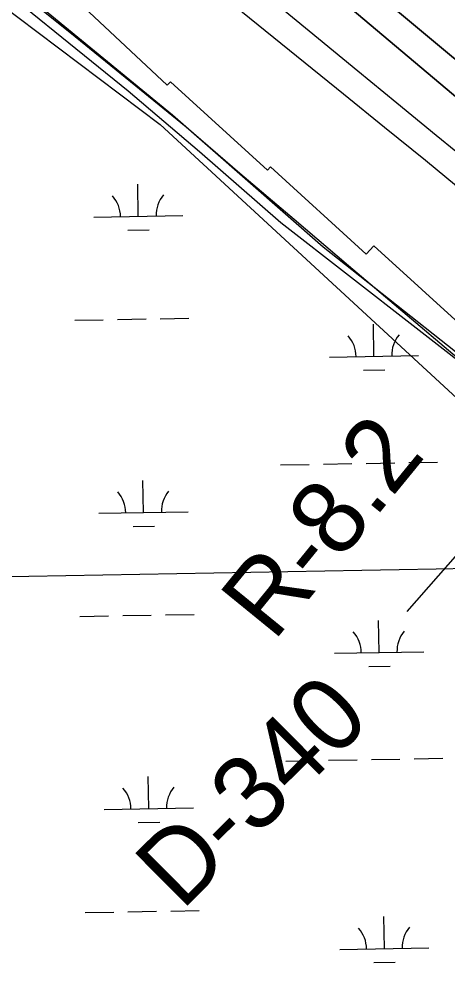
# Model space of a CAD drawing. Extents: x 3903937 to 3942190, y 260677 to 286651.
# Drawn here: x 3921438 to 3921918, y 277906 to 278994 of the extents above; entities that cross this region are included whole.
import ezdxf

# ---------------------------------------------------------------- set-up
doc = ezdxf.new("R2010")
doc.units = 0
for name, color, linetype in [('V-GRID-MAJR', 7, 'Continuous'), ('V-RIVR-EDGE', 7, 'Continuous'), ('V-RIVR-RANG', 7, 'Continuous'), ('V-RIVR-RANG-IDEN', 7, 'Continuous'), ('V-RRAP-FSHR', 7, 'Continuous'), ('V-RRAP-RVMT', 7, 'Continuous'), ('V-SITE-VEGE', 7, 'Continuous'), ('V-TOPO-DPTH', 7, 'Continuous'), ('V-TOPO-MINR', 7, 'Continuous'), ('V-WETL-SWMP', 7, 'Continuous')]:
    doc.layers.add(name, color=color, linetype=linetype)

msp = doc.modelspace()

# ---------------------------------------------------------------- linework, layer by layer
at = {"layer": 'V-GRID-MAJR'}
msp.add_spline([(3907996.24, 278136.142), (3913310.651, 278227.748), (3918625.049, 278320.127), (3923939.434, 278413.279), (3929253.805, 278507.203), (3934568.162, 278601.901), (3939882.505, 278697.37200000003), (3939882.506, 278697.37200000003)], degree=3, dxfattribs=at)
at = {"layer": 'V-RIVR-EDGE'}
for points in [[(3921377.285759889, 279062.1713241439), (3921559.9023781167, 278914.18732812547), (3921639.6665242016, 278845.9679926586), (3921730.9754809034, 278766.2038465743)], [(3921730.975480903, 278766.19752411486), (3921958.723108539, 278588.8335743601), (3922123.499041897, 278453.4444316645), (3922159.1830019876, 278418.80999981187), (3922225.3032809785, 278369.48217262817), (3922356.494310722, 278268.7274617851), (3922481.3881710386, 278180.567089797), (3922517.0721311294, 278154.3288838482), (3922573.7466559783, 278099.7534154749), (3922703.888157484, 277985.35483753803), (3922750.0673999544, 277938.1260668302)]]:
    msp.add_lwpolyline(points, dxfattribs=at)
at = {"layer": 'V-RIVR-RANG'}
msp.add_line((3921872.712000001, 278329.24669999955), (3922544.0564000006, 279097.16379999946), dxfattribs=at)
at = {"layer": 'V-RRAP-FSHR'}
msp.add_lwpolyline([(3922795.996792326, 277905.824510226), (3922734.839416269, 277957.39929427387), (3922673.8335922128, 278009.1502063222), (3922612.827768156, 278060.90111837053), (3922551.819896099, 278112.6520304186), (3922490.812024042, 278164.4029424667), (3922428.9419439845, 278215.8507505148), (3922365.5235759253, 278263.8497265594), (3922302.1031598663, 278312.6126066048), (3922238.684791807, 278361.3775346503), (3922175.264375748, 278410.1424626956), (3922113.10143169, 278460.47615874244), (3922051.667575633, 278511.71711879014), (3921990.2316715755, 278562.96012683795), (3921928.7957675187, 278614.2010868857), (3921867.638391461, 278665.77177493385), (3921806.7533994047, 278717.66399898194), (3921745.8663593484, 278769.55827103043), (3921684.979319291, 278821.4504950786), (3921624.940151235, 278873.34476712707), (3921562.416759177, 278924.2846711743), (3921500.2599591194, 278974.6470392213), (3921438.1011110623, 279025.1097592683)], dxfattribs=at)
at = {"layer": 'V-RRAP-RVMT'}
for p, q in [((3921603.527000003, 278920.5280000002), (3921496.191000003, 279021.10900000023)), ((3921607.2640000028, 278924.4140000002), (3921603.527000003, 278920.5280000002)), ((3921716.035000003, 278825.01900000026), (3921607.2640000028, 278924.4140000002)), ((3921719.537000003, 278828.84800000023), (3921716.035000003, 278825.01900000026)), ((3921826.773000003, 278730.72200000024), (3921719.537000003, 278828.84800000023)), ((3921835.337000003, 278740.17100000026), (3921826.773000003, 278730.72200000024)), ((3921943.524000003, 278641.1320000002), (3921835.337000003, 278740.17100000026))]:
    msp.add_line(p, q, dxfattribs=at)
at = {"layer": 'V-SITE-VEGE'}
for p, q in [((3920932.4250000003, 279376.059), (3921595.676, 278876.42100000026)), ((3921595.676, 278876.42100000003), (3922625.667, 277923.982))]:
    msp.add_line(p, q, dxfattribs=at)
at = {"layer": 'V-TOPO-DPTH'}
for points in [[(3921571.955055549, 279245.6031430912), (3922084.9166810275, 278817.5522974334), (3922087.0999928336, 278815.75044706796), (3922087.5913245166, 278815.3476563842), (3922087.836004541, 278815.1450585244), (3922671.765710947, 278329.5761369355), (3922682.879480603, 278320.2290344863), (3922693.9226330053, 278310.80015338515), (3922704.859859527, 278301.24860430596), (3922715.726468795, 278291.6152765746), (3923093.691569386, 277952.7605051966)], [(3923093.691569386, 277952.7605051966), (3922715.726468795, 278291.6152765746), (3922704.859859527, 278301.24860430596), (3922693.9226330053, 278310.80015338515), (3922682.879480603, 278320.2290344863), (3922671.765710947, 278329.5761369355), (3922087.836004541, 278815.1450585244), (3922087.5913245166, 278815.3476563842), (3922087.0999928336, 278815.75044706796), (3922084.9166810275, 278817.5522974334), (3921571.955055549, 279245.6031430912)], [(3921533.600130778, 279170.4412526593), (3921773.249399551, 278972.97351606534), (3921817.200432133, 278936.7800485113), (3921861.1655726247, 278900.6037365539), (3921905.151874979, 278864.45315799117), (3921949.1522852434, 278828.31973502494), (3921976.9904724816, 278805.4724693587), (3922007.0927671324, 278780.78825058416), (3922037.2089245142, 278756.1209713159), (3922067.3458759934, 278731.47910130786), (3922097.4966902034, 278706.8541708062), (3922143.7575456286, 278669.1042737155), (3922196.8640240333, 278625.3965487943), (3922249.7236617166, 278581.3948042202), (3922302.2130383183, 278536.95203016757), (3922354.4555741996, 278492.2152364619), (3922607.0842933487, 278274.04218750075), (3922623.741550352, 278259.54477103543), (3922640.3238391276, 278244.9627597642), (3922656.7936755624, 278230.25385628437), (3922673.188543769, 278215.46035799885), (3922735.8974388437, 278158.43826611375), (3922783.766672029, 278115.2694187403)], [(3922754.6683325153, 278225.90366585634), (3922686.2461403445, 278289.21949854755), (3922683.407526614, 278291.8047379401), (3922680.5421155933, 278294.3594361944), (3922677.6365086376, 278296.8683227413), (3922674.7041043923, 278299.3466681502), (3922600.2855992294, 278361.2360105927), (3922560.0270119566, 278394.5173433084), (3922519.639340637, 278427.6403357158), (3922479.0580432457, 278460.52581765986), (3922438.3476618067, 278493.2529592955), (3922091.2776937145, 278770.5909716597), (3922078.5291010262, 278780.8615801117), (3922065.8356400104, 278791.1993356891), (3922053.2248765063, 278801.637811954), (3922040.6692446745, 278812.1434353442), (3921685.6570144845, 279111.60188164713)], [(3922754.6683325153, 278225.90366585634), (3922686.2461403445, 278289.21949854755), (3922683.407526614, 278291.8047379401), (3922680.5421155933, 278294.3594361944), (3922677.6365086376, 278296.8683227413), (3922674.7041043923, 278299.3466681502), (3922600.2855992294, 278361.2360105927), (3922560.0270119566, 278394.5173433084), (3922519.639340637, 278427.6403357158), (3922479.0580432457, 278460.52581765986), (3922438.3476618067, 278493.2529592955), (3922091.2776937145, 278770.5909716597), (3922078.5291010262, 278780.8615801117), (3922065.8356400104, 278791.1993356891), (3922053.2248765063, 278801.637811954), (3922040.6692446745, 278812.1434353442), (3921685.6570144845, 279111.60188164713)]]:
    msp.add_lwpolyline(points, dxfattribs=at)
at = {"layer": 'V-TOPO-MINR'}
for points in [[(3921571.955055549, 279245.6031430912), (3922084.9166810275, 278817.5522974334), (3922087.0999928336, 278815.75044706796), (3922087.5913245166, 278815.3476563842), (3922087.836004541, 278815.1450585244), (3922671.765710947, 278329.5761369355), (3922682.879480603, 278320.2290344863), (3922693.9226330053, 278310.80015338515), (3922704.859859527, 278301.24860430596), (3922715.726468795, 278291.6152765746), (3923093.691569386, 277952.7605051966)], [(3921486.8368821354, 279165.7530382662), (3921801.2274144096, 278910.8659358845), (3921847.163732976, 278873.5416816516), (3921893.0462529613, 278836.1515546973), (3921938.848075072, 278798.6626186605)], [(3921533.600130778, 279170.4412526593), (3921773.249399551, 278972.97351606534), (3921817.200432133, 278936.7800485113), (3921861.1655726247, 278900.6037365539), (3921905.151874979, 278864.45315799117), (3921949.1522852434, 278828.31973502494), (3921976.9904724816, 278805.4724693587), (3922007.0927671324, 278780.78825058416), (3922037.2089245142, 278756.1209713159), (3922067.3458759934, 278731.47910130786), (3922097.4966902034, 278706.8541708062), (3922143.7575456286, 278669.1042737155), (3922196.8640240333, 278625.3965487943), (3922249.7236617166, 278581.3948042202), (3922302.2130383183, 278536.95203016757), (3922354.4555741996, 278492.2152364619), (3922607.0842933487, 278274.04218750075), (3922623.741550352, 278259.54477103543), (3922640.3238391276, 278244.9627597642), (3922656.7936755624, 278230.25385628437), (3922673.188543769, 278215.46035799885), (3922735.8974388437, 278158.43826611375), (3922783.766672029, 278115.2694187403)], [(3921685.6570144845, 279111.60188164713), (3922040.6692446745, 278812.1434353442), (3922053.2248765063, 278801.637811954), (3922065.8356400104, 278791.1993356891), (3922078.5291010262, 278780.8615801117), (3922091.2776937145, 278770.5909716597), (3922438.3476618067, 278493.2529592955), (3922479.0580432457, 278460.52581765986), (3922519.639340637, 278427.6403357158), (3922560.0270119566, 278394.5173433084), (3922600.2855992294, 278361.2360105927), (3922674.7041043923, 278299.3466681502), (3922677.6365086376, 278296.8683227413), (3922680.5421155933, 278294.3594361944), (3922683.407526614, 278291.8047379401), (3922686.2461403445, 278289.21949854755), (3922754.6683325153, 278225.90366585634)]]:
    msp.add_lwpolyline(points, dxfattribs=at)
at = {"layer": 'V-WETL-SWMP'}
for p, q in [((3921463.7770000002, 279006.9929999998), (3921609.304, 278887.216)), ((3921609.304, 278887.216), (3921778.3570000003, 278738.77899999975)), ((3921571.1369908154, 278773.2396824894), (3921570.503426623, 278809.23410700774)), ((3921521.1447345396, 278772.35973222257), (3921621.129247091, 278774.1196327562)), ((3921559.4104195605, 278757.59988429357), (3921583.4067025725, 278758.022260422)), ((3921778.3570000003, 278738.77899999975), (3921983.469, 278576.4669999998)), ((3921499.7718482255, 278656.5336521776), (3921531.7668922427, 278657.0968203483)), ((3921547.7644142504, 278657.37840443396), (3921579.7594582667, 278657.94157260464)), ((3921595.7569802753, 278658.22315669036), (3921627.752024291, 278658.7863248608)), ((3921835.381111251, 278616.0037643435), (3921834.747547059, 278651.9981888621)), ((3921785.388854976, 278615.1238140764), (3921885.3733675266, 278616.8837146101)), ((3921823.6545399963, 278600.36396614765), (3921847.6508230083, 278600.78634227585)), ((3921826.6519208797, 278495.760516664), (3921858.6469648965, 278496.323684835)), ((3921874.644486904, 278496.6052689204), (3921906.639530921, 278497.1684370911)), ((3921730.666788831, 278494.0710121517), (3921762.6618328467, 278494.6341803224)), ((3921778.659354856, 278494.91576440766), (3921810.6543988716, 278495.4789325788)), ((3921576.991739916, 278440.6162053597), (3921576.3581757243, 278476.61062987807)), ((3921526.999483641, 278439.73625509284), (3921626.983996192, 278441.49615562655)), ((3921565.2651686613, 278424.9764071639), (3921589.2614516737, 278425.3987832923)), ((3921505.6265973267, 278323.91017504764), (3921537.621641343, 278324.4733432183)), ((3921553.619163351, 278324.75492730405), (3921585.614207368, 278325.31809547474)), ((3921601.611729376, 278325.5996795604), (3921633.6067733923, 278326.16284773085)), ((3921841.2358603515, 278283.38028721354), (3921840.6022961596, 278319.37471173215)), ((3921791.2436040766, 278282.5003369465), (3921891.228116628, 278284.26023748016)), ((3921829.509289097, 278267.74048901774), (3921853.5055721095, 278268.16286514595)), ((3921736.5215379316, 278161.4475350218), (3921768.516581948, 278162.0107031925)), ((3921784.5141039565, 278162.2922872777), (3921816.509147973, 278162.85545544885)), ((3921832.506669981, 278163.1370395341), (3921864.5017139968, 278163.700207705)), ((3921880.4992360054, 278163.9817917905), (3921912.4942800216, 278164.5449599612)), ((3921582.846489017, 278107.9927282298), (3921582.212924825, 278143.9871527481)), ((3921532.8542327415, 278107.11277796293), (3921632.8387452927, 278108.8726784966)), ((3921571.1199177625, 278092.3529300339), (3921595.1162007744, 278092.77530616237)), ((3921511.481346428, 277991.28669791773), (3921543.476390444, 277991.8498660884)), ((3921559.4739124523, 277992.1314501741), (3921591.4689564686, 277992.6946183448)), ((3921607.4664784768, 277992.9762024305), (3921639.4615224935, 277993.53937060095)), ((3921847.0906094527, 277950.75681008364), (3921846.4570452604, 277986.75123460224)), ((3921797.0983531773, 277949.87685981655), (3921897.0828657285, 277951.63676035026)), ((3921835.3640381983, 277935.1170118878), (3921859.3603212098, 277935.539388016))]:
    msp.add_line(p, q, dxfattribs=at)
for centre, radius, start, end in [((3921515.89425437, 278772.74219141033), 35.24628790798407, 0.23658072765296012, 41.78023906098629), ((3921626.363015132, 278774.68663286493), 35.24628790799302, 140.23657772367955, 181.78023605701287), ((3921780.1383748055, 278615.5062732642), 35.24628790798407, 0.23658072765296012, 41.78023906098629), ((3921890.607135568, 278617.4507147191), 35.24628790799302, 140.23657772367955, 181.78023605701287), ((3921632.2177642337, 278442.06315573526), 35.24628790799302, 140.23657772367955, 181.78023605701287), ((3921521.7490034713, 278440.1187142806), 35.24628790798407, 0.23658072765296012, 41.78023906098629), ((3921785.9931239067, 278282.8827961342), 35.24628790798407, 0.23658072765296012, 41.78023906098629), ((3921896.461884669, 278284.8272375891), 35.24628790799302, 140.23657772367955, 181.78023605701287), ((3921527.603752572, 278107.4952371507), 35.24628790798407, 0.23658072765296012, 41.78023906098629), ((3921638.0725133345, 278109.4396786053), 35.24628790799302, 140.23657772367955, 181.78023605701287), ((3921902.3166337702, 277952.2037604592), 35.24628790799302, 140.23657772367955, 181.78023605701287), ((3921791.847873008, 277950.2593190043), 35.24628790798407, 0.23658072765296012, 41.78023906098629)]:
    msp.add_arc(centre, radius, start, end, dxfattribs=at)

# ---------------------------------------------------------------- texts
at = {"layer": 'V-RIVR-RANG-IDEN'}
for s, height, rotation, p in [('R-8.2', 82.999998, 50.78492742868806, (3921722.868816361, 278294.4743930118)), ('D-340', 83.00000000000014, 44.91876428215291, (3921619.9100499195, 277992.6036786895))]:
    msp.add_text(s, height=height, rotation=rotation, dxfattribs=at).set_placement(p)

doc.saveas('drawing.dxf')
